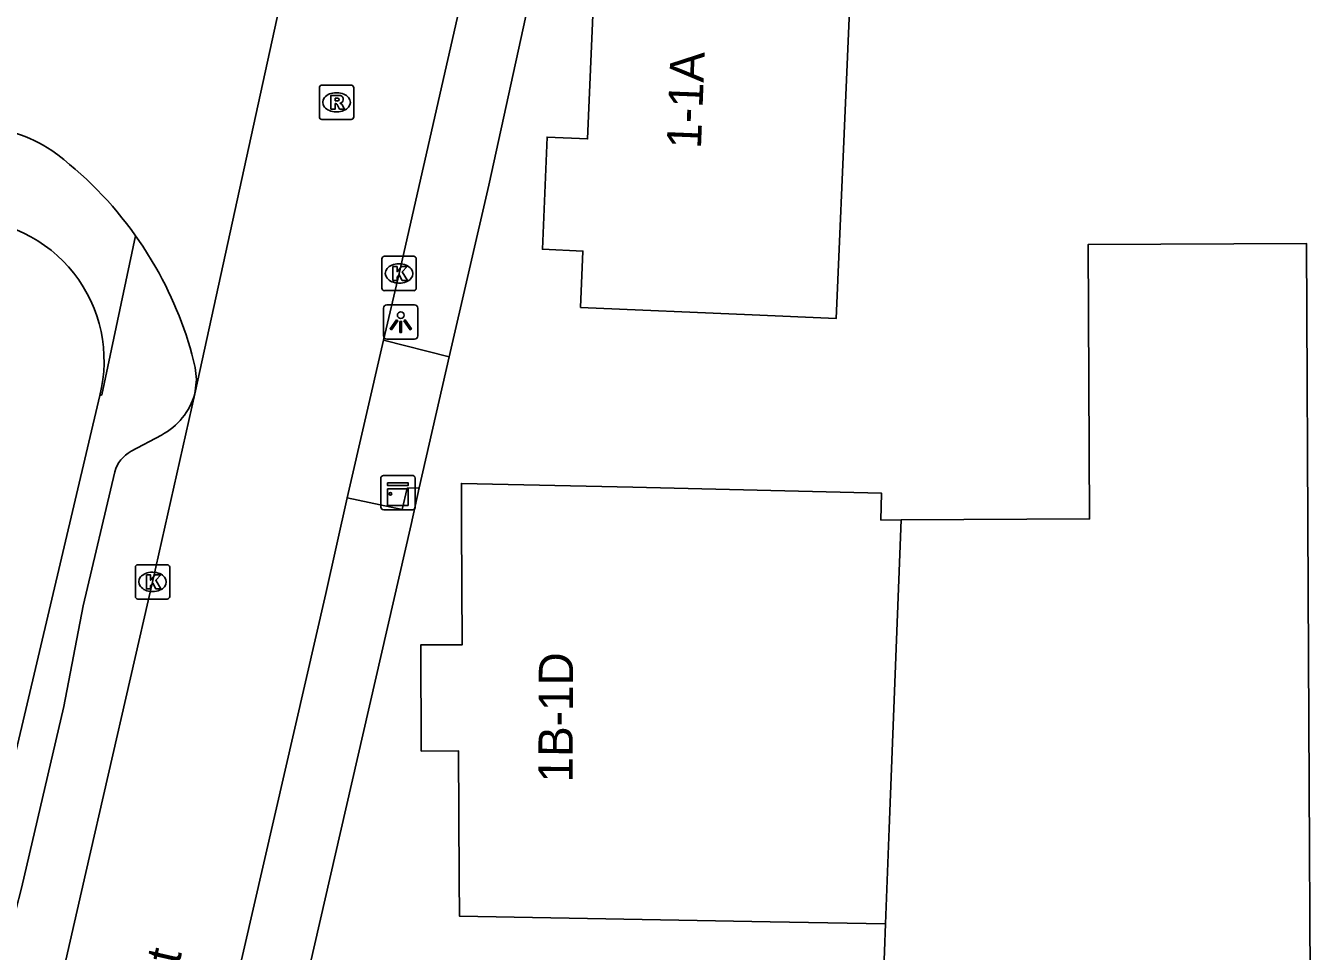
# Model space of a CAD drawing. Extents: x 157321 to 158827, y 386650 to 388532.
# Drawn here: x 157876.1 to 157913.55, y 387843.64 to 387870.59 of the extents above; entities that cross this region are included whole.
import ezdxf

# ---------------------------------------------------------------- set-up
doc = ezdxf.new("R2010")
doc.units = 0
for name, color, linetype in [('IMGEO_Kast', 7, 'Continuous'), ('IMGEO_Kolk', 7, 'Continuous'), ('IMGEO_Lichtpunt', 7, 'Continuous'), ('IMGEO_Openbare_ruimte_label', 7, 'Continuous'), ('IMGEO_Pand', 7, 'Continuous'), ('IMGEO_Pand_nummerreeks', 7, 'Continuous'), ('IMGEO_Rijbaan_lokaal_open', 7, 'Continuous'), ('IMGEO_Rioolput', 7, 'Continuous'), ('IMGEO_Voetpad_open', 7, 'Continuous')]:
    doc.layers.add(name, color=color, linetype=linetype)

msp = doc.modelspace()

# ---------------------------------------------------------------- linework, layer by layer
at = {"layer": 'IMGEO_Kast'}
for p, q in [((157886.443, 387856.566), (157886.443, 387857.407)), ((157886.443, 387857.407), (157886.443, 387856.566)), ((157886.518, 387857.491), (157887.359, 387857.491)), ((157887.359, 387857.491), (157886.518, 387857.491)), ((157887.443, 387857.416), (157887.443, 387856.575)), ((157887.443, 387856.575), (157887.443, 387857.416)), ((157887.368, 387856.491), (157886.527, 387856.491)), ((157886.527, 387856.491), (157887.368, 387856.491))]:
    msp.add_line(p, q, dxfattribs=at)
for points in [[(157886.638, 387857.281), (157887.238, 387857.281), (157887.238, 387857.196), (157886.638, 387857.196), (157886.638, 387857.281)], [(157886.638, 387857.106), (157887.238, 387857.106), (157887.238, 387856.617), (157886.638, 387856.617), (157886.638, 387857.106)]]:
    msp.add_lwpolyline(points, dxfattribs=at)
msp.add_circle((157886.722, 387856.955), 0.0377, dxfattribs=at)
for centre, start, end in [((157886.521, 387857.413), 92.4484, 184.2845), ((157886.521, 387857.413), 92.4484, 184.2845), ((157887.365, 387857.413), 2.4484, 94.2845), ((157887.365, 387857.413), 2.4484, 94.2845), ((157886.521, 387856.569), 182.4484, 274.2845), ((157886.521, 387856.569), 182.4484, 274.2845), ((157887.365, 387856.569), 272.4484, 4.2845), ((157887.365, 387856.569), 272.4484, 4.2845)]:
    msp.add_arc(centre, 0.0779, start, end, dxfattribs=at)
at = {"layer": 'IMGEO_Kolk'}
for p, q in [((157886.473, 387862.947), (157886.473, 387863.799)), ((157886.548, 387863.873), (157887.4, 387863.873)), ((157886.961, 387863.653), (157886.986, 387863.653)), ((157887.474, 387863.799), (157887.474, 387862.947)), ((157887.4, 387862.873), (157886.548, 387862.873)), ((157886.984, 387863.093), (157886.959, 387863.093)), ((157879.293, 387853.967), (157879.293, 387854.819)), ((157879.368, 387854.893), (157880.22, 387854.893)), ((157879.781, 387854.673), (157879.806, 387854.673)), ((157880.294, 387854.819), (157880.294, 387853.967)), ((157880.22, 387853.893), (157879.368, 387853.893)), ((157879.804, 387854.113), (157879.779, 387854.113))]:
    msp.add_line(p, q, dxfattribs=at)
for points in [[(157886.473, 387862.947), (157886.473, 387863.799)], [(157886.548, 387863.873), (157887.4, 387863.873)], [(157887.474, 387863.799), (157887.474, 387862.947)], [(157886.794, 387863.573), (157886.917, 387863.573), (157886.917, 387863.422), (157887.047, 387863.573), (157887.211, 387863.573), (157887.065, 387863.422), (157887.218, 387863.173), (157887.066, 387863.173), (157886.981, 387863.337), (157886.917, 387863.27), (157886.917, 387863.173), (157886.794, 387863.173), (157886.794, 387863.573)], [(157887.4, 387862.873), (157886.548, 387862.873)], [(157879.293, 387853.967), (157879.293, 387854.819)], [(157879.368, 387854.893), (157880.22, 387854.893)], [(157880.294, 387854.819), (157880.294, 387853.967)], [(157879.614, 387854.593), (157879.737, 387854.593), (157879.737, 387854.442), (157879.867, 387854.593), (157880.031, 387854.593), (157879.885, 387854.442), (157880.038, 387854.193), (157879.886, 387854.193), (157879.801, 387854.357), (157879.737, 387854.29), (157879.737, 387854.193), (157879.614, 387854.193), (157879.614, 387854.593)], [(157880.22, 387853.893), (157879.368, 387853.893)]]:
    msp.add_lwpolyline(points, dxfattribs=at)
for centre, start, end in [((157886.55, 387863.797), 91.552, 178.448), ((157886.55, 387863.797), 91.552, 178.448), ((157887.398, 387863.797), 1.552, 88.448), ((157887.398, 387863.797), 1.552, 88.448), ((157886.55, 387862.949), 181.552, 268.448), ((157886.55, 387862.949), 181.552, 268.448), ((157887.398, 387862.949), 271.552, 358.448), ((157887.398, 387862.949), 271.552, 358.448), ((157879.37, 387854.817), 91.552, 178.448), ((157879.37, 387854.817), 91.552, 178.448), ((157880.218, 387854.817), 1.552, 88.448), ((157880.218, 387854.817), 1.552, 88.448), ((157879.37, 387853.969), 181.552, 268.448), ((157879.37, 387853.969), 181.552, 268.448), ((157880.218, 387853.969), 271.552, 358.448), ((157880.218, 387853.969), 271.552, 358.448)]:
    msp.add_arc(centre, 0.0765, start, end, dxfattribs=at)
for centre, major_axis, ratio, start_param, end_param in [((157886.96, 387863.373), (-0.387, 0.002), 0.722429, 4.712389, 7.853982), ((157886.985, 387863.373), (-0.39, 0.002), 0.717154, 1.570796, 4.712389), ((157879.78, 387854.393), (-0.387, 0.002), 0.722429, 4.712389, 7.853982), ((157879.805, 387854.393), (-0.39, 0.002), 0.717154, 1.570796, 4.712389)]:
    msp.add_ellipse(centre, major_axis=major_axis, ratio=ratio, start_param=start_param, end_param=end_param, dxfattribs=at)
at = {"layer": 'IMGEO_Lichtpunt'}
for p, q in [((157886.525, 387862.361), (157886.525, 387861.554)), ((157886.525, 387862.361), (157886.525, 387861.554)), ((157887.427, 387862.456), (157886.619, 387862.456)), ((157887.427, 387862.456), (157886.619, 387862.456)), ((157887.521, 387861.554), (157887.521, 387862.361)), ((157887.521, 387861.554), (157887.521, 387862.361)), ((157886.619, 387861.46), (157887.427, 387861.46)), ((157886.619, 387861.46), (157887.427, 387861.46))]:
    msp.add_line(p, q, dxfattribs=at)
for points in [[(157886.899, 387862.025), (157886.938, 387861.997), (157886.75, 387861.735), (157886.712, 387861.762), (157886.899, 387862.025)], [(157887.001, 387861.977), (157887.048, 387861.977), (157887.048, 387861.655), (157887.001, 387861.655), (157887.001, 387861.977)], [(157887.111, 387861.997), (157887.149, 387862.024), (157887.336, 387861.762), (157887.297, 387861.734), (157887.111, 387861.997)]]:
    msp.add_lwpolyline(points, dxfattribs=at)
msp.add_circle((157887.024, 387862.159), 0.0994, dxfattribs=at)
for centre, start, end in [((157886.619, 387862.361), 90, 180), ((157886.619, 387862.361), 90, 180), ((157887.427, 387862.361), 0, 90), ((157887.427, 387862.361), 0, 90), ((157886.619, 387861.554), 180, 270), ((157886.619, 387861.554), 180, 270), ((157887.427, 387861.554), 270, 0), ((157887.427, 387861.554), 270, 360)]:
    msp.add_arc(centre, 0.0946, start, end, dxfattribs=at)
at = {"layer": 'IMGEO_Pand'}
for points in [[(157897.256, 387862.17), (157892.26, 387862.385), (157892.331, 387864.026), (157891.148, 387864.077), (157891.288, 387867.344), (157892.465, 387867.293), (157892.814, 387875.399), (157897.81, 387875.185), (157900.27, 387875.079), (157899.71, 387862.065), (157897.256, 387862.17)], [(157901.601, 387856.196), (157907.091, 387856.225), (157907.05, 387864.217), (157913.406, 387864.25), (157913.459, 387854.109), (157913.547, 387837.205)], [(157901.144, 387844.434), (157897.781, 387844.495), (157888.733, 387844.659), (157888.727, 387845.753), (157888.708, 387849.471), (157887.62, 387849.465), (157887.604, 387852.556), (157888.813, 387852.562), (157888.795, 387856.067), (157888.789, 387857.258), (157893.788, 387857.151), (157901.031, 387856.975), (157901.012, 387856.193), (157901.601, 387856.196)], [(157901.601, 387856.196), (157901.252, 387847.208), (157901.144, 387844.434)], [(157901.052, 387842.051), (157901.144, 387844.434)]]:
    msp.add_lwpolyline(points, dxfattribs=at)
at = {"layer": 'IMGEO_Rijbaan_lokaal_open'}
for points in [[(157890.233, 387877.205), (157889.103, 387872.728), (157886.974, 387863.377), (157886.524, 387861.427)], [(157884.405, 387875.771), (157884.447, 387875.497), (157881.023, 387859.868)], [(157879.888, 387863.55), (157879.508, 387864.167), (157879.298, 387864.473)], [(157885.467, 387856.842), (157886.524, 387861.427)], [(157881.023, 387859.868), (157881.071, 387860.29), (157881.038, 387860.638)], [(157881.023, 387859.868), (157879.804, 387854.43), (157877.855, 387845.934), (157877.263, 387843.377), (157876.678, 387840.999)], [(157882.442, 387843.635), (157884.838, 387854.051), (157885.467, 387856.842)]]:
    msp.add_lwpolyline(points, dxfattribs=at)
for centre, radius, start, end in [((157874.428, 387863.263), 4.42, 56.6306, 87.077), ((157870.337, 387858.106), 10.993, 35.3923, 53.6065), ((157870.321, 387858.089), 11.016, 13.3806, 29.7193), ((157766.094, 387870.045), 119.307, 340.73677, 347.21124)]:
    msp.add_arc(centre, radius, start, end, dxfattribs=at)
at = {"layer": 'IMGEO_Rioolput'}
for p, q in [((157884.728, 387868.858), (157885.58, 387868.858)), ((157884.653, 387867.932), (157884.653, 387868.784)), ((157885.141, 387868.638), (157885.166, 387868.638)), ((157885.654, 387868.784), (157885.654, 387867.932)), ((157885.58, 387867.858), (157884.728, 387867.858)), ((157885.164, 387868.078), (157885.139, 387868.078))]:
    msp.add_line(p, q, dxfattribs=at)
for points in [[(157884.728, 387868.858), (157885.58, 387868.858)], [(157884.653, 387867.932), (157884.653, 387868.784)], [(157885.242, 387868.556), (157884.99, 387868.558), (157884.99, 387868.158)], [(157885.168, 387868.477), (157885.114, 387868.477), (157885.114, 387868.396)], [(157885.654, 387868.784), (157885.654, 387867.932)], [(157884.99, 387868.158), (157885.114, 387868.158), (157885.114, 387868.32), (157885.125, 387868.32)], [(157885.114, 387868.396), (157885.166, 387868.396)], [(157885.172, 387868.291), (157885.243, 387868.158), (157885.383, 387868.158), (157885.318, 387868.284)], [(157885.58, 387867.858), (157884.728, 387867.858)]]:
    msp.add_lwpolyline(points, dxfattribs=at)
for centre, radius, start, end in [((157884.73, 387868.782), 0.0765, 91.552, 178.448), ((157884.73, 387868.782), 0.0765, 91.552, 178.448), ((157885.578, 387868.782), 0.0765, 1.552, 88.448), ((157885.578, 387868.782), 0.0765, 1.552, 88.448), ((157885.174, 387868.381), 0.0964, 77.0061, 93.1865), ((157885.188, 387868.438), 0.0378, 276.6634, 79.6772), ((157885.241, 387868.446), 0.109, 350.3612, 89.416), ((157885.124, 387868.267), 0.0533, 26.0293, 88.6989), ((157885.15, 387868.585), 0.19, 274.7715, 282.9687), ((157885.239, 387868.446), 0.112, 277.5842, 350.9817), ((157885.223, 387868.231), 0.108, 29.5134, 73.7905), ((157884.73, 387867.934), 0.0765, 181.552, 268.448), ((157884.73, 387867.934), 0.0765, 181.552, 268.448), ((157885.578, 387867.934), 0.0765, 271.552, 358.448), ((157885.578, 387867.934), 0.0765, 271.552, 358.448)]:
    msp.add_arc(centre, radius, start, end, dxfattribs=at)
for centre, major_axis, ratio, start_param, end_param in [((157885.14, 387868.358), (-0.387, 0.002), 0.722429, 4.712389, 7.853982), ((157885.165, 387868.358), (-0.39, 0.002), 0.717154, 1.570796, 4.712389)]:
    msp.add_ellipse(centre, major_axis=major_axis, ratio=ratio, start_param=start_param, end_param=end_param, dxfattribs=at)
at = {"layer": 'IMGEO_Voetpad_open'}
for points in [[(157888.434, 387860.948), (157889.589, 387865.949), (157890.735, 387871.172), (157903.152, 387919.52), (157904.816, 387919.531)], [(157878.255, 387859.817), (157878.317, 387859.842), (157879.298, 387864.473)], [(157886.524, 387861.427), (157888.434, 387860.948)], [(157888.434, 387860.948), (157887.56, 387857.128)], [(157878.255, 387859.817), (157873.98, 387841.695), (157871.143, 387831.923), (157871.846, 387830.875), (157870.478, 387826.811)], [(157879.167, 387858.195), (157880.054, 387858.669)], [(157873.113, 387835.201), (157873.996, 387838.081), (157874.811, 387840.988), (157875.972, 387845.474), (157877.206, 387850.766), (157877.77, 387853.691), (157878.691, 387857.598)], [(157884.224, 387842.54), (157885.428, 387847.784), (157887.329, 387856.068), (157887.56, 387857.128)], [(157887.56, 387857.128), (157887.207, 387857.121), (157887.061, 387856.504), (157885.467, 387856.842)]]:
    msp.add_lwpolyline(points, dxfattribs=at)
for centre, radius, start, end in [((157874.263, 387860.834), 4.119, 345.7076, 90.5871), ((157879.143, 387860.396), 1.952, 297.8028, 344.3088), ((157879.658, 387857.315), 1.008, 119.1702, 163.6977)]:
    msp.add_arc(centre, radius, start, end, dxfattribs=at)

# ---------------------------------------------------------------- texts
at = {"layer": 'IMGEO_Openbare_ruimte_label'}
msp.add_text('Lekstraat', height=1, rotation=77.0612, dxfattribs=at).set_placement((157879.416, 387838.229))
at = {"layer": 'IMGEO_Pand_nummerreeks'}
for s, rotation, p in [('1-1A', 87.7315, (157895.768, 387866.994)), ('1B-1D', 89.7453, (157892.03, 387848.549))]:
    msp.add_text(s, height=1, rotation=rotation, dxfattribs=at).set_placement(p)

doc.saveas('drawing.dxf')
